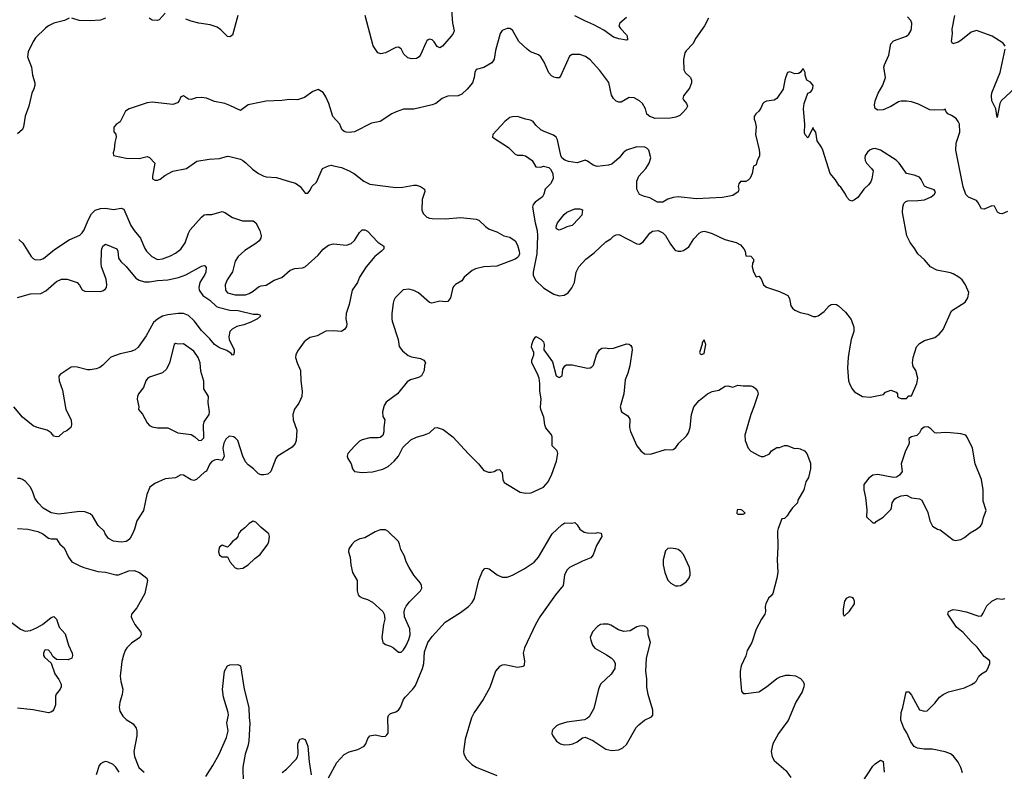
# Model space of a CAD drawing. Header units: inches. Extents: x 1682530 to 1839546, y 640742 to 791647.
# Tile 907 of 923: x 1824087 to 1831686, y 762017 to 767817. Entities that reach past the tile are written whole.
import ezdxf

# ---------------------------------------------------------------- set-up
doc = ezdxf.new("R2010")
doc.units = ezdxf.units.IN
doc.header["$MEASUREMENT"] = 0
doc.layers.add('B8726', color=7, linetype='Continuous')
doc.layers.add('B8736', color=7, linetype='Continuous')

msp = doc.modelspace()

# ---------------------------------------------------------------- linework, layer by layer
at = {"layer": 'B8726', "color": 5}
for points, elevation in [([(1824750, 767829.3), (1824710, 767814.5), (1824630, 767807.6), (1824546, 767810), (1824490, 767829)], 740), ([(1829402.8, 767830), (1829370.7, 767770), (1829305.2, 767674.8), (1829282.8, 767630), (1829230, 767578), (1829220.7, 767560.7), (1829210.4, 767510.4), (1829213, 767430), (1829222, 767410), (1829263, 767370), (1829270.4, 767350), (1829270.4, 767330.3), (1829255.8, 767290), (1829210.4, 767230), (1829206, 767210), (1829210, 767198.8), (1829234, 767170), (1829241.7, 767150), (1829231.1, 767128.9), (1829202.5, 767097.5), (1829181.4, 767078.6), (1829150, 767064.4), (1829110, 767058.5), (1828990, 767054), (1828950, 767071.2), (1828927.7, 767087.7), (1828917.2, 767130), (1828892.8, 767170), (1828870, 767191.6), (1828830, 767214.7), (1828790, 767216.9), (1828730, 767179.5), (1828710, 767180.7), (1828690, 767189.6), (1828669.8, 767209.8), (1828654.9, 767234.9), (1828633.4, 767333.4), (1828564.4, 767424.4), (1828490, 767507), (1828452.7, 767532.7), (1828410, 767549.6), (1828350.4, 767549.6), (1828330, 767536), (1828259.6, 767380.4), (1828250, 767369.4), (1828230, 767367.3), (1828210, 767374), (1828190, 767385.1), (1828170, 767406.6), (1828134.3, 767490), (1828109.7, 767529.7), (1828090, 767547), (1828030, 767569.6), (1828002.7, 767590), (1827939.5, 767650), (1827890, 767736), (1827870, 767749.3), (1827850, 767749.4), (1827810, 767732.7), (1827794, 767710), (1827759.9, 767580.1), (1827747.7, 767512.3), (1827740.8, 767499.2), (1827730, 767485.1), (1827670, 767447.2), (1827610, 767432), (1827600.3, 767410), (1827595.3, 767370), (1827580.4, 767330), (1827539.9, 767280.1), (1827498, 767242), (1827470, 767229.7), (1827390, 767226.3), (1827370, 767220.5), (1827348, 767210), (1827297.3, 767170), (1827270, 767159.6), (1827130, 767127.3), (1827050, 767125.6), (1826993.4, 767106.6), (1826958.8, 767090), (1826870, 767032.7), (1826802, 767018), (1826670, 766952.7), (1826630, 766946.6), (1826606, 766950), (1826590, 766954), (1826574, 766970), (1826557.2, 767010), (1826502.7, 767070), (1826472, 767170), (1826450, 767222), (1826430, 767255.3), (1826390, 767278), (1826350, 767262), (1826284.5, 767215.5), (1826230, 767198), (1826170, 767200.9), (1826110, 767192.7), (1825990, 767189.4), (1825950, 767182), (1825850, 767159.5), (1825790, 767116), (1825710, 767156), (1825670, 767169.2), (1825590, 767186), (1825530, 767212.7), (1825490, 767218), (1825450, 767214.5), (1825410, 767202), (1825390, 767202.7), (1825350, 767228.7), (1825330, 767222), (1825318, 767190), (1825304, 767176), (1825270, 767163.7), (1825110, 767179.6), (1825070, 767176.2), (1824932, 767130), (1824904.7, 767110), (1824862, 767030), (1824831.6, 767008.4), (1824812.7, 766987.3), (1824812.7, 766952.7), (1824830, 766934), (1824831.3, 766910), (1824821, 766870), (1824816, 766816), (1824807.3, 766790), (1824811.3, 766770), (1824910, 766748.7), (1825010, 766746), (1825070, 766760.7), (1825090, 766754.8), (1825131, 766710), (1825111.3, 766610), (1825112, 766590), (1825130, 766578), (1825150, 766578), (1825170, 766586), (1825206, 766614), (1825270, 766647.7), (1825375.3, 766670), (1825455.1, 766724.9), (1825550, 766740.5), (1825630, 766744.9), (1825690, 766762.8), (1825710, 766760.7), (1825790, 766740.5), (1825810.3, 766730.3), (1825833.4, 766713.4), (1825882.5, 766662.5), (1825930.8, 766630), (1825970, 766610.4), (1825990, 766604.9), (1826070, 766600.4), (1826150, 766573), (1826216.4, 766556.4), (1826250.4, 766530.4), (1826290, 766478), (1826310, 766478), (1826330, 766502), (1826342.7, 766530), (1826376.4, 766563.6), (1826422.7, 766670), (1826470, 766690.6), (1826490, 766694), (1826510, 766690.7), (1826570, 766675.5), (1826630.3, 766650.3), (1826670, 766627.3), (1826742.8, 766570), (1826790, 766547.2), (1826990, 766522), (1827043.7, 766523.7), (1827130, 766540.3), (1827150, 766539.5), (1827181, 766530), (1827210.6, 766510), (1827212.5, 766492.5), (1827193.1, 766430), (1827190.4, 766350), (1827200.6, 766320.6), (1827230, 766293), (1827250, 766284.9), (1827270, 766283.1), (1827370, 766280.7), (1827491.5, 766291.5), (1827610, 766277.4), (1827630.5, 766270), (1827680.6, 766220.6), (1827710, 766201.7), (1827770, 766179.5), (1827822.8, 766150), (1827870, 766138.7), (1827910.9, 766110.9), (1827930, 766076.3), (1827941.3, 766030), (1827943.2, 766010), (1827937.8, 765990), (1827930, 765981.7), (1827910.4, 765970), (1827770, 765916.4), (1827669.6, 765909.7), (1827605.9, 765894.1), (1827579.2, 765880.8), (1827516, 765830), (1827498, 765802), (1827450, 765773.2), (1827438.4, 765761.6), (1827430.6, 765750), (1827410.7, 765670), (1827390, 765642), (1827370, 765639), (1827330, 765646), (1827268, 765630), (1827250, 765636), (1827164.5, 765710), (1827130, 765728.4), (1827090, 765738.9), (1827047.5, 765732.5), (1826986, 765670), (1826974.4, 765650), (1826970.4, 765630), (1826958, 765550), (1826958, 765510), (1826960.5, 765490), (1827007.3, 765350), (1827015.2, 765295.2), (1827040.9, 765260.9), (1827085.1, 765225.1), (1827110, 765215.8), (1827181.4, 765201.4), (1827204.7, 765190), (1827218, 765170), (1827211, 765149), (1827207.7, 765110), (1827187.3, 765070), (1827165.1, 765054.9), (1827102.8, 765037.2), (1827076.4, 765023.6), (1827002.8, 764930), (1826914.4, 764865.6), (1826899.8, 764840.2), (1826886, 764790), (1826890, 764754), (1826904.7, 764730), (1826896, 764670), (1826896.9, 764636.9), (1826890.5, 764609.5), (1826870, 764594), (1826854, 764590), (1826790, 764589.2), (1826730, 764575.3), (1826710, 764564), (1826670, 764526.6), (1826620.7, 764470), (1826614, 764450), (1826618.8, 764430), (1826644, 764390), (1826656.3, 764350), (1826670.5, 764330.5), (1826730, 764323.6), (1826810, 764329.2), (1826890.7, 764349.3), (1826910, 764358), (1826931.8, 764370), (1826976.2, 764410), (1827009.5, 764450), (1827044.2, 764515.8), (1827105.1, 764574.9), (1827150, 764596.3), (1827210, 764613), (1827248.7, 764630), (1827290, 764666.8), (1827310, 764670.8), (1827354.2, 764654.2), (1827430, 764598), (1827550, 764466), (1827628.2, 764390), (1827670, 764338.8), (1827705.2, 764325.2), (1827724.5, 764324.5), (1827750, 764330.6), (1827770, 764344), (1827790, 764346), (1827810, 764322), (1827816.3, 764270), (1827826.4, 764246.4), (1827950, 764170.4), (1827990, 764162.4), (1828035.1, 764164.9), (1828130, 764210.4), (1828165.6, 764250), (1828194, 764310), (1828229.6, 764410.4), (1828240.5, 764470), (1828234.7, 764490), (1828195.6, 764530), (1828197.3, 764597.3), (1828190, 764614), (1828148.6, 764668.6), (1828138.9, 764690), (1828131.1, 764750), (1828109.7, 764810), (1828107.6, 764827.6), (1828111.2, 764891.2), (1828102.4, 764950), (1828102.4, 765010), (1828096.2, 765050), (1828084.2, 765084.2), (1828039, 765170), (1828039, 765190), (1828054, 765230), (1828055.3, 765250), (1828037.2, 765290), (1828039.3, 765310), (1828050, 765342), (1828070, 765372), (1828110, 765351), (1828130, 765331.3), (1828134.8, 765310), (1828132, 765270), (1828198, 765178), (1828226.7, 765070), (1828250, 765057.1), (1828274, 765070), (1828279.3, 765120.7), (1828295.1, 765144.9), (1828306.3, 765153.7), (1828350, 765154.9), (1828470, 765128.2), (1828490, 765130.7), (1828502.5, 765137.5), (1828516, 765150), (1828537.2, 765230), (1828562.7, 765270), (1828578.4, 765281.6), (1828610, 765286), (1828630, 765280.4), (1828670, 765282), (1828770, 765316), (1828790, 765312), (1828802.8, 765302.8), (1828810.7, 765290.7), (1828814.9, 765270), (1828794.8, 765145.2), (1828781.3, 765090), (1828760.8, 765039.2), (1828750.3, 764929.7), (1828722.4, 764830), (1828731, 764790), (1828779.3, 764759.3), (1828794.9, 764734.9), (1828794, 764670), (1828799.8, 764639.8), (1828850.4, 764530), (1828881.6, 764490), (1828910, 764466.7), (1828955.8, 764464.2), (1829070, 764500.4), (1829110, 764497.1), (1829130, 764501.6), (1829150, 764516.3), (1829175.1, 764550), (1829234.3, 764605.7), (1829249.7, 764630), (1829262, 764670), (1829271.2, 764770), (1829290, 764830.5), (1829330, 764878.4), (1829395.1, 764930), (1829430, 764947), (1829482, 764958), (1829530.4, 764990.4), (1829552.2, 764992.2), (1829590, 764980.7), (1829630, 764997.3), (1829670.7, 764990.7), (1829730, 764990.7), (1829750, 764984.7), (1829764.7, 764970), (1829782, 764950), (1829786, 764930), (1829753.4, 764830), (1829728.6, 764771.4), (1829683, 764610), (1829685.5, 764570), (1829708, 764510), (1829730, 764488), (1829790, 764454), (1829810, 764446.8), (1829830, 764446), (1829873.2, 764466.8), (1829890, 764491.3), (1829930, 764516), (1829950, 764516), (1829990, 764531), (1830000, 764531.2)], 760), ([(1825210, 767866.6), (1825164.2, 767815.8), (1825150, 767809.7), (1825110, 767813.6), (1825087, 767830)], 740), ([(1825771.3, 767848.7), (1825730, 767699), (1825710, 767684), (1825690, 767688.7), (1825640.1, 767740.1), (1825610, 767758.9), (1825557.4, 767777.4), (1825470.8, 767790.8), (1825410, 767806.6), (1825370, 767822.4)], 740), ([(1827420.2, 767890), (1827426.7, 767790), (1827439.3, 767730), (1827433, 767710), (1827417.1, 767690), (1827350, 767612.3), (1827330, 767599.3), (1827310, 767609.3), (1827285.6, 767645.6), (1827270, 767660.7), (1827250, 767667), (1827239, 767661), (1827230, 767655.1), (1827221.2, 767638.8), (1827182, 767550), (1827169, 767531), (1827150, 767518.7), (1827110, 767515.1), (1827082.8, 767522.8), (1827051, 767551), (1827030, 767592.3), (1827010, 767605.1), (1826990, 767602.4), (1826910, 767560.7), (1826873.6, 767553.6), (1826858, 767558), (1826850, 767562), (1826815.8, 767615.8), (1826754.3, 767850)], 740), ([(1828770, 767834.8), (1828719.5, 767790), (1828712, 767770), (1828723.1, 767750), (1828770, 767700.5), (1828776, 767690), (1828777.3, 767662.7), (1828770, 767658), (1828710, 767668.7), (1828670, 767683.5), (1828595.3, 767735.3), (1828518.7, 767778.7), (1828447.8, 767807.8), (1828370, 767846.8)], 740), ([(1824470, 767828.7), (1824432, 767810), (1824350, 767789.5), (1824310, 767769.5), (1824287, 767753), (1824210, 767676), (1824190.7, 767650), (1824153, 767570), (1824148.2, 767530), (1824179.1, 767450), (1824185.5, 767390), (1824204, 767330), (1824202.8, 767310), (1824196.8, 767283.2), (1824181, 767250), (1824157.3, 767150), (1824128.1, 767071.9), (1824117.3, 766990), (1824110, 766968.7), (1824070, 766935.3)], 740), ([(1830000, 767375.5), (1829991, 767350), (1829978, 767282), (1829931, 767210), (1829910, 767197.2), (1829850, 767189.2), (1829830, 767177.2), (1829821, 767170), (1829806.4, 767133.6), (1829791.3, 767110), (1829768.3, 767091.7), (1829754.8, 767070), (1829754, 767050), (1829762.8, 767030), (1829770.7, 766990), (1829764.7, 766930), (1829793.5, 766813.5), (1829797.6, 766790), (1829795.6, 766764.4), (1829778.8, 766730), (1829770, 766698), (1829750, 766686), (1829738.8, 766630), (1829724.9, 766595.1), (1829710, 766579), (1829690, 766569), (1829650, 766568.7), (1829636, 766550), (1829631.3, 766530), (1829638, 766510), (1829631, 766490), (1829590, 766461.2), (1829565.5, 766454.5), (1829510, 766446), (1829310, 766436), (1829170, 766449), (1829130, 766445.2), (1829090, 766432.7), (1829050.5, 766409.5), (1829010, 766409.2), (1828950, 766442.7), (1828910, 766452.3), (1828870, 766469.4), (1828849.7, 766509.7), (1828850, 766571.3), (1828865.6, 766610), (1828919.5, 766670), (1828945.1, 766710), (1828957.6, 766750), (1828941.6, 766810), (1828926.2, 766826.2), (1828912.4, 766832.4), (1828850, 766836.2), (1828770, 766811.1), (1828744.4, 766790), (1828712.7, 766750), (1828656.5, 766703.5), (1828630, 766694.8), (1828544.5, 766684.5), (1828513.8, 766693.8), (1828470, 766726), (1828450, 766734), (1828390, 766711.8), (1828322.5, 766722.5), (1828294, 766734), (1828272, 766752), (1828262.7, 766770), (1828237, 766890), (1828226, 766910), (1828205.8, 766925.8), (1828133.4, 766953.4), (1828110, 766967), (1828070, 767003.7), (1828050, 767031.6), (1828030, 767042.9), (1827990, 767049.6), (1827930, 767069.7), (1827890, 767068), (1827870, 767061.3), (1827830, 767031.8), (1827738, 766930), (1827736, 766910), (1827858.8, 766830), (1827910, 766778.8), (1827930, 766770.8), (1827970, 766770.7), (1827990, 766766), (1828042, 766730), (1828070, 766682), (1828110, 766678), (1828130, 766686), (1828170, 766676), (1828183.5, 766663.5), (1828201, 766630), (1828202.8, 766590), (1828184, 766550), (1828142, 766510), (1828132.7, 766470), (1828123, 766450), (1828064.4, 766410), (1828048.7, 766390), (1828044.2, 766370), (1828064.4, 766250), (1828080.7, 766190), (1828083.8, 766150), (1828077.1, 766010), (1828048.9, 765870), (1828050, 765842), (1828070, 765804), (1828128.5, 765748.5), (1828170, 765721.1), (1828210, 765698), (1828250, 765687.2), (1828290, 765690.3), (1828320.5, 765710), (1828349.2, 765749.2), (1828369.7, 765790), (1828380.7, 765870), (1828401.2, 765910), (1828457.2, 765970), (1828521.2, 766018.8), (1828610, 766102.8), (1828650, 766126.8), (1828670, 766147.3), (1828690, 766157.3), (1828710, 766160.7), (1828850, 766087.7), (1828870, 766086), (1828897.6, 766102.4), (1828949.5, 766170.5), (1828970, 766186), (1829014, 766190), (1829050, 766171.3), (1829070, 766151.3), (1829110, 766084.7), (1829142.5, 766042.5), (1829150, 766036), (1829170, 766031), (1829190, 766031), (1829210, 766034.8), (1829250, 766064), (1829290, 766126.8), (1829329.5, 766170.5), (1829350, 766180.7), (1829370, 766184), (1829390, 766180.7), (1829430, 766167.3), (1829530, 766122), (1829616.7, 766096.7), (1829650, 766078.8), (1829676, 766050), (1829684.7, 766030), (1829690, 765994), (1829730, 765992), (1829751, 765970), (1829750.8, 765950), (1829742.8, 765937.2), (1829738.8, 765910), (1829750, 765872), (1829770, 765834), (1829790, 765838), (1829810, 765818), (1829828.2, 765770), (1829850, 765752.2), (1829950, 765718.7), (1830000, 765696.3)], 780), ([(1824081.3, 766121.3), (1824111.9, 766091.9), (1824174.8, 765990), (1824190, 765974.8), (1824210, 765964.9), (1824250, 765966), (1824270, 765974), (1824355.6, 766044.4), (1824470, 766118), (1824550, 766155.5), (1824570, 766173.4), (1824584.2, 766195.8), (1824614.8, 766270), (1824641.5, 766318.5), (1824670, 766346.4), (1824710, 766359.7), (1824750, 766362.6), (1824810, 766351.6), (1824870, 766363.8), (1824890, 766356.3), (1824946, 766230), (1824970.2, 766190), (1825020.2, 766130), (1825050, 766056.3), (1825066, 766030), (1825106, 765990), (1825150, 765965.5), (1825190, 765971.3), (1825250, 765995.8), (1825290, 766016), (1825330, 766046.7), (1825364.1, 766095.9), (1825389.7, 766170), (1825403.6, 766196.4), (1825490, 766294), (1825510, 766310.5), (1825530, 766314.9), (1825570, 766313.7), (1825650, 766336.3), (1825670, 766330.5), (1825730, 766290.4), (1825805.5, 766265.5), (1825890, 766266), (1825910.4, 766250), (1825941.1, 766190), (1825951.6, 766150), (1825948.7, 766130), (1825935.3, 766110), (1825910.3, 766090), (1825823.8, 766036.2), (1825772, 765990), (1825750, 765953.2), (1825729.2, 765870.8), (1825688.9, 765810), (1825673.4, 765770), (1825675.3, 765730), (1825690, 765710.4), (1825750, 765694), (1825830, 765695.2), (1825856.8, 765703.2), (1825890, 765722.6), (1825930, 765755.8), (1825950, 765763.5), (1825990, 765769.3), (1826050, 765807.1), (1826111.2, 765828.8), (1826175.3, 765884.7), (1826210, 765896.8), (1826270, 765902.3), (1826290, 765911.3), (1826390, 766000.4), (1826430, 766046.4), (1826470, 766076.4), (1826510, 766086.7), (1826610, 766078.4), (1826644, 766090), (1826670, 766114), (1826710, 766174.8), (1826730, 766194.8), (1826750, 766194.8), (1826770, 766186), (1826850, 766101), (1826898, 766070), (1826896, 766050), (1826878.8, 766030), (1826827.3, 765990), (1826760.5, 765910), (1826710.5, 765830), (1826693.7, 765790), (1826652.2, 765730), (1826630, 765619), (1826606.4, 765550), (1826604.9, 765510), (1826611.8, 765470), (1826608.4, 765450), (1826597.1, 765430), (1826570, 765411.6), (1826510, 765415.8), (1826450, 765413.6), (1826381.6, 765378.4), (1826330, 765364.5), (1826307.3, 765352.7), (1826282, 765330), (1826230, 765259), (1826218, 765230), (1826216.3, 765210), (1826228.3, 765168.3), (1826253.4, 765110), (1826257.3, 765030), (1826267.3, 764950), (1826264, 764910), (1826254.6, 764885.4), (1826242.4, 764857.6), (1826208.8, 764811.2), (1826195.8, 764770), (1826198.4, 764730), (1826226.7, 764650), (1826220.2, 764570), (1826212.9, 764547.1), (1826190, 764518.3), (1826074.8, 764445.2), (1826064.7, 764430), (1826026, 764330), (1826001, 764310), (1825970, 764303.9), (1825950, 764305.6), (1825930, 764313.7), (1825891.5, 764351.5), (1825850, 764381.3), (1825830, 764405.1), (1825809.7, 764450), (1825769.7, 764570), (1825750.7, 764590.7), (1825737.4, 764597.4), (1825710, 764602.6), (1825700.2, 764599.8), (1825678.6, 764581.4), (1825662.6, 764550), (1825656, 764510), (1825664.9, 764450), (1825650, 764415.3), (1825610, 764422), (1825590, 764418.4), (1825570, 764407), (1825554.9, 764390), (1825530, 764333.2), (1825513.2, 764326.8), (1825451.8, 764268.2), (1825430, 764262.4), (1825410, 764265.1), (1825350, 764302), (1825330, 764304.7), (1825290, 764282.6), (1825210, 764273), (1825130, 764238.9), (1825090.6, 764210), (1825067.1, 764152.9), (1825042, 764030), (1824990.4, 763950), (1824973.7, 763886.3), (1824958.8, 763850), (1824936.3, 763810), (1824922.8, 763797.2), (1824910, 763789.6), (1824870, 763785.6), (1824810, 763794), (1824773.1, 763813.1), (1824747.3, 763850), (1824739.3, 763870), (1824693.1, 763913.1), (1824650, 763989.6), (1824630, 764005.1), (1824590, 764019.5), (1824550, 764020.9), (1824390, 764002), (1824330, 764012), (1824268.3, 764048.3), (1824228.5, 764088.5), (1824204.6, 764124.6), (1824189.7, 764170), (1824169.8, 764210), (1824132.7, 764252.7), (1824110, 764269.8), (1824090, 764277.6), (1824070, 764277.4)], 740), ([(1824070, 765673.9), (1824170, 765701.5), (1824250, 765705.2), (1824290, 765724.9), (1824370, 765796.9), (1824410, 765814), (1824453.7, 765813.7), (1824530, 765790.4), (1824549.1, 765769.1), (1824570, 765732.4), (1824590, 765721.5), (1824710, 765719.5), (1824732.8, 765727.2), (1824750, 765739.7), (1824757, 765750), (1824759.6, 765770), (1824754.1, 765814.1), (1824719.1, 765910), (1824716.6, 765936.6), (1824717.7, 766030), (1824722, 766050), (1824730, 766070.4), (1824750, 766084.9), (1824836.4, 766050), (1824843.6, 766030), (1824850, 765976), (1824867.7, 765950), (1824910, 765912.7), (1824983.7, 765823.7), (1825008.3, 765808.3), (1825050, 765795.5), (1825090, 765794.5), (1825150, 765805.8), (1825230, 765811), (1825313, 765827), (1825370, 765848.3), (1825490, 765914.9), (1825510, 765919.3), (1825516.7, 765916.7), (1825526, 765906), (1825524.4, 765870), (1825516.5, 765850), (1825478.4, 765790), (1825469.2, 765750), (1825472.6, 765730), (1825500.7, 765690), (1825553.7, 765653.7), (1825605.2, 765605.2), (1825618.7, 765598.7), (1825710, 765576.8), (1825773.8, 765573.8), (1825890, 765544.4), (1825926, 765546), (1825939.8, 765539.8), (1825944.7, 765530), (1825922.8, 765510), (1825870, 765482.4), (1825817, 765463), (1825762.8, 765450), (1825726, 765430), (1825708, 765412), (1825700.5, 765370), (1825703.8, 765350), (1825742.4, 765270), (1825743, 765250), (1825736, 765230), (1825730, 765227.8), (1825720.1, 765240.1), (1825685, 765265), (1825630, 765284.2), (1825591.3, 765310), (1825555.7, 765355.7), (1825490, 765418.5), (1825434.6, 765494.6), (1825390, 765533.3), (1825350, 765549.9), (1825311.2, 765551.2), (1825230, 765540.2), (1825190, 765529.2), (1825150, 765506.9), (1825120.5, 765479.5), (1825062.2, 765377.8), (1825000.8, 765290), (1824979.5, 765270), (1824944.1, 765255.9), (1824862, 765238), (1824790, 765212.8), (1824728.7, 765150), (1824705.6, 765134.4), (1824677.2, 765122.8), (1824630, 765114.5), (1824610, 765115.4), (1824530, 765135.8), (1824501.1, 765138.9), (1824484.9, 765135.1), (1824399.8, 765080.2), (1824390, 765066), (1824390.7, 765030), (1824417.2, 764957.2), (1824443.1, 764810), (1824483.8, 764730), (1824486.8, 764690), (1824481, 764670), (1824470, 764659), (1824450, 764644), (1824426, 764634), (1824390, 764602), (1824370, 764599), (1824350, 764604), (1824329, 764630), (1824299.3, 764650), (1824221.2, 764670), (1824190, 764683.1), (1824110, 764749.7), (1824043, 764830)], 720), ([(1830000, 763978.3), (1829990, 763968.7), (1829970, 763966), (1829940.5, 763890), (1829935.5, 763870), (1829938, 763750), (1829932.2, 763650), (1829938.4, 763550), (1829930, 763508), (1829898.8, 763390), (1829886, 763370), (1829866.4, 763353.6), (1829844.9, 763310), (1829839.1, 763290), (1829842.8, 763250), (1829838.8, 763230), (1829810.6, 763190), (1829770, 763114), (1829737.1, 763010), (1829700.7, 762950), (1829690, 762908), (1829654.8, 762830), (1829647.3, 762790), (1829647.3, 762750), (1829656.8, 762636.8), (1829670, 762618.8), (1829690, 762617.3), (1829790, 762630.8), (1829850, 762668), (1829930, 762733), (1829954.7, 762745.3), (1830000, 762757.9)], 760), ([(1824070, 763890.5), (1824150, 763886.7), (1824227.5, 763867.5), (1824266.8, 763850), (1824310, 763816), (1824330, 763811), (1824370, 763811.3), (1824398, 763770), (1824430, 763741), (1824463.8, 763670), (1824490, 763634.8), (1824550, 763601.6), (1824581, 763590), (1824690, 763559.3), (1824750, 763553), (1824830, 763532.4), (1824850, 763534.4), (1824930, 763563.7), (1824970, 763566.7), (1825011.4, 763551.4), (1825067.9, 763507.9), (1825073.4, 763490), (1825053.1, 763390), (1824990, 763279.5), (1824950.5, 763230), (1824947.3, 763210), (1824955.5, 763190), (1824975.5, 763150), (1825023, 763090), (1825024.9, 763070), (1825013.4, 763050), (1824950, 763005.1), (1824914.9, 762970), (1824901.7, 762950), (1824887.1, 762912.9), (1824875.6, 762864.4), (1824862, 762750), (1824867.2, 762710), (1824883.8, 762650), (1824878, 762610), (1824860.3, 762550), (1824855.8, 762510), (1824861.1, 762481.1), (1824882, 762442), (1824910, 762416.3), (1824963.7, 762383.7), (1824985.5, 762350), (1824990.4, 762330), (1824990.4, 762290), (1824968, 762170), (1824972.1, 762132.1), (1825005.5, 762045.5), (1825046.8, 762010)], 740), ([(1826470, 761968), (1826534.7, 762085.3), (1826590, 762146), (1826630, 762168.4), (1826695.8, 762184.2), (1826745.2, 762210), (1826758, 762230), (1826772.7, 762270), (1826789.6, 762290.4), (1826830, 762298), (1826890, 762284.9), (1826910, 762287.3), (1826921.5, 762298.5), (1826929.5, 762310.5), (1826931.8, 762330), (1826928, 762430), (1826933, 762447), (1826950, 762463.8), (1826990, 762476.5), (1827010.7, 762489.3), (1827026.9, 762513.1), (1827049.9, 762570), (1827062.9, 762590), (1827119.8, 762650), (1827141.1, 762678.9), (1827196.8, 762810), (1827206.3, 762850), (1827210, 762938.8), (1827235.7, 763010), (1827270, 763058), (1827370.8, 763169.2), (1827490, 763243.1), (1827550.9, 763289.1), (1827579.8, 763320.2), (1827597.4, 763350), (1827630, 763492), (1827658, 763562), (1827678, 763582), (1827690, 763584.7), (1827710, 763578.8), (1827772.3, 763532.3), (1827810, 763515.5), (1827850, 763515.5), (1827890, 763530.4), (1827980.1, 763579.9), (1828058.4, 763630), (1828089.7, 763670.3), (1828197.6, 763850), (1828270, 763919.3), (1828293.4, 763933.4), (1828348.4, 763931.6), (1828370, 763938), (1828390, 763918), (1828410, 763884.7), (1828443.5, 763863.5), (1828470, 763858), (1828530, 763856), (1828550, 763861), (1828575.3, 763855.3), (1828579.1, 763830), (1828539.6, 763760.4), (1828513.4, 763686.6), (1828494.4, 763665.6), (1828430, 763639.7), (1828330.8, 763590), (1828310.3, 763569.7), (1828290.4, 763529.6), (1828282, 763450), (1828222.2, 763377.8), (1828101.3, 763210), (1828067, 763150), (1827983.8, 762970), (1827972.4, 762930), (1827982.4, 762870), (1827980.7, 762839.3), (1827975.2, 762824.8), (1827930, 762819.3), (1827830, 762838), (1827810, 762835.1), (1827790, 762826), (1827759.1, 762790), (1827715.1, 762664.9), (1827664.9, 762570), (1827594.9, 762470), (1827573.7, 762430), (1827524, 762264), (1827511, 762170), (1827514.8, 762150), (1827535.5, 762110), (1827576.4, 762070), (1827610.6, 762050), (1827770, 761984.7)], 740), ([(1823955.8, 763215.8), (1824094, 763114), (1824130, 763098.7), (1824170, 763103.1), (1824217, 763123), (1824262, 763150), (1824330, 763204.9), (1824350, 763210.8), (1824370, 763191), (1824393, 763130), (1824438.8, 763078.8), (1824465, 762990), (1824491.7, 762930), (1824495.8, 762910), (1824490, 762889), (1824461.4, 762878.6), (1824370, 762879.3), (1824342, 762902), (1824329.4, 762930), (1824310, 762952.8), (1824284.9, 762955.1), (1824277.3, 762950), (1824270.6, 762930), (1824270.8, 762910), (1824278.5, 762898.5), (1824330.9, 762850.9), (1824357.3, 762770), (1824390, 762726.8), (1824407.3, 762690), (1824406.8, 762670), (1824398.8, 762650), (1824368.5, 762611.5), (1824363.1, 762596.9), (1824363, 762530), (1824350, 762495.3), (1824339.1, 762480.9), (1824327.3, 762472.7), (1824310.7, 762469.3), (1824190.7, 762490.7), (1824070, 762503.9)], 720), ([(1825522.5, 761977.5), (1825577.8, 762062.2), (1825626.3, 762150), (1825682.7, 762277.3), (1825695.1, 762330), (1825685.1, 762390), (1825698.9, 762450), (1825696.9, 762470), (1825659.7, 762590), (1825651.5, 762648.5), (1825668, 762790), (1825690, 762831), (1825710, 762838), (1825770, 762842), (1825791, 762830), (1825820.4, 762650), (1825856.2, 762510), (1825857.6, 762430), (1825863.6, 762390), (1825855, 762250), (1825848, 762210), (1825828, 762150), (1825810.2, 762049.8), (1825811.6, 761930)], 740), ([(1830000, 762386.1), (1829943.8, 762310), (1829899.3, 762230), (1829886.4, 762170), (1829893, 762130), (1829910, 762100.7), (1830000, 762022.8)], 760), ([(1826113.3, 762006.7), (1826145.9, 762034.1), (1826220.9, 762110), (1826232.3, 762130), (1826237, 762150), (1826233.2, 762230), (1826250, 762264.7), (1826270, 762271.3), (1826290, 762262), (1826310, 762212), (1826320.4, 762090), (1826336.4, 761990)], 740), ([(1824854, 762010), (1824830, 762049.4), (1824809.7, 762069.7), (1824770, 762088), (1824750, 762091.6), (1824733, 762087), (1824710, 762075.1), (1824699.2, 762060.8), (1824676.3, 761990)], 740)]:
    msp.add_lwpolyline(points, dxfattribs=dict(at, elevation=elevation))
for points, elevation in [([(1828250, 766193.2), (1828230, 766202), (1828228.3, 766210), (1828228.6, 766230), (1828238, 766250), (1828290, 766314.6), (1828310, 766332.1), (1828370, 766356.9), (1828410, 766356.5), (1828431, 766350), (1828426, 766310), (1828362, 766238), (1828350.6, 766229.4), (1828310, 766219.3), (1828290, 766209.3)], 780), ([(1829370, 765346), (1829352.7, 765327.3), (1829352.7, 765312.7), (1829334, 765250), (1829338, 765238), (1829350, 765234), (1829370, 765242), (1829382, 765310)], 780), ([(1825290, 765319), (1825278, 765310), (1825243.1, 765170), (1825219.2, 765120.8), (1825190, 765092.7), (1825090, 765059.3), (1825072.8, 765047.2), (1825060.7, 765030), (1825042, 764978), (1825004.9, 764930), (1824996.3, 764910), (1824993.4, 764890), (1825007.3, 764830), (1825004.9, 764810), (1825033.9, 764773.9), (1825070, 764706.4), (1825090, 764684.9), (1825110, 764674.9), (1825150, 764667.7), (1825230, 764667.3), (1825308.6, 764628.6), (1825410, 764616), (1825438.5, 764598.5), (1825470, 764570.8), (1825490, 764572), (1825508.7, 764591.3), (1825506, 764690), (1825510, 764714), (1825549, 764770), (1825552.7, 764790), (1825542.5, 764862.5), (1825543.7, 764910), (1825509.4, 764969.4), (1825507.7, 765027.7), (1825486, 765106), (1825479.7, 765170), (1825464.2, 765210), (1825430, 765258.4), (1825350, 765315.1), (1825310, 765314)], 740), ([(1829650, 764038), (1829624.7, 764035.3), (1829622, 764010), (1829630, 764002), (1829670, 764002), (1829686, 764010), (1829666, 764030)], 760), ([(1825890, 763946.6), (1825857.3, 763930), (1825825.3, 763894.8), (1825790.8, 763870), (1825774.8, 763850), (1825770.7, 763830), (1825757.3, 763810), (1825730.4, 763789.6), (1825710, 763764), (1825690, 763748), (1825650, 763762), (1825630, 763748), (1825622.8, 763730), (1825621, 763710), (1825630, 763684.7), (1825650, 763671.3), (1825690, 763672), (1825710.5, 763630.5), (1825750, 763586), (1825770, 763578.8), (1825810, 763584.9), (1825850, 763610.5), (1825901, 763659), (1825943.7, 763690), (1826000.9, 763770), (1826009.4, 763790), (1826014, 763830), (1826009, 763850), (1825950, 763898), (1825910, 763939.3)], 760), ([(1826870, 763880.9), (1826830, 763866), (1826750, 763819), (1826712, 763810), (1826672, 763790), (1826650, 763768), (1826626.4, 763733.6), (1826624.7, 763710), (1826638, 763670), (1826642.8, 763610), (1826654.8, 763550), (1826690.8, 763490), (1826690.8, 763410), (1826699.8, 763379.8), (1826708, 763368), (1826730, 763354.8), (1826770, 763344), (1826810, 763322.8), (1826890.5, 763250.5), (1826901, 763230), (1826906, 763190), (1826894, 763150), (1826880.7, 763050), (1826890, 763012), (1826910, 762996), (1826950, 762982.8), (1826971.3, 762970), (1827010, 762936), (1827030, 762936), (1827050, 762954.8), (1827070, 762987.3), (1827090, 763034), (1827099.7, 763070), (1827097.2, 763117.2), (1827056.3, 763210), (1827053.1, 763246.9), (1827058.7, 763270), (1827068.6, 763291.4), (1827094.9, 763325.1), (1827181.2, 763410), (1827189.3, 763430), (1827189.2, 763450), (1827181.2, 763470), (1827129.3, 763530), (1827092, 763590), (1827070, 763634), (1827056.6, 763676.6), (1827028.5, 763728.5), (1827018.9, 763770), (1827009.6, 763790), (1826928.7, 763870), (1826910, 763879.3)], 760), ([(1829110, 763739.3), (1829090, 763737.2), (1829070, 763719), (1829054, 763650), (1829052.7, 763610), (1829064.9, 763550), (1829090, 763491.3), (1829111, 763470), (1829148.2, 763448.2), (1829170, 763447.7), (1829190, 763450.7), (1829230, 763480.5), (1829250, 763504), (1829260.5, 763530), (1829262.4, 763550), (1829256.9, 763590), (1829209.5, 763689.5), (1829190, 763712.7), (1829170, 763729.3), (1829150, 763734.5)], 760), ([(1828590, 763152.3), (1828570, 763149.2), (1828545.8, 763134.2), (1828506.7, 763093.3), (1828490.6, 763050), (1828494, 763030), (1828507.3, 762990), (1828526.6, 762966.6), (1828615.8, 762915.8), (1828651.8, 762891.8), (1828672, 762872), (1828683, 762850), (1828679.3, 762810), (1828652.8, 762767.2), (1828570, 762689.2), (1828552.7, 762650), (1828518.6, 762501.4), (1828482.6, 762437.4), (1828470, 762426.6), (1828444.7, 762415.3), (1828310, 762396), (1828250, 762379), (1828230, 762368.7), (1828201.4, 762338.6), (1828196, 762330), (1828194.8, 762310), (1828200.7, 762290), (1828230, 762250.7), (1828261, 762230), (1828290, 762220.5), (1828330, 762223), (1828355.3, 762230), (1828390, 762245.5), (1828430, 762274.8), (1828450, 762280.7), (1828510, 762254), (1828610, 762188), (1828657.5, 762177.5), (1828710, 762183), (1828741.7, 762198.3), (1828770, 762224.9), (1828845.6, 762354.4), (1828864.4, 762375.6), (1828910, 762410.7), (1828962.7, 762437.3), (1828974, 762450), (1828974.5, 762490), (1828937.6, 762610), (1828926.7, 762666.7), (1828928, 762730), (1828919.7, 762790), (1828924.2, 762890), (1828955.1, 763010), (1828938.4, 763070), (1828936, 763110), (1828926.6, 763126.6), (1828910, 763137.2), (1828890, 763140.9), (1828870, 763138), (1828850, 763132.3), (1828798, 763102), (1828750, 763097), (1828708.7, 763110), (1828650, 763146), (1828628, 763152)], 760)]:
    msp.add_lwpolyline(points, close=True, dxfattribs=dict(at, elevation=elevation))
at = {"layer": 'B8736', "color": 5}
for points, elevation in [([(1831710, 766337), (1831670, 766319.3), (1831650, 766321.2), (1831632.7, 766332.7), (1831610, 766377.2), (1831590, 766380.9), (1831530, 766354.5), (1831510, 766357), (1831481.1, 766410), (1831470, 766422), (1831410, 766447.1), (1831387.7, 766467.7), (1831366.9, 766526.9), (1831312, 766810), (1831314.9, 766865.1), (1831342.6, 766950), (1831339.2, 767010), (1831330.8, 767030.8), (1831313.5, 767053.5), (1831277.6, 767077.6), (1831248.7, 767090), (1831234, 767110), (1831230, 767126), (1831218, 767122), (1831150, 767119.5), (1831110, 767122), (1831024.4, 767164.4), (1830970, 767183.1), (1830929.7, 767189.7), (1830890, 767188.5), (1830870, 767182.3), (1830810, 767146.4), (1830750, 767121.3), (1830710, 767119.7), (1830690, 767132.7), (1830683.3, 767156.7), (1830688.4, 767191.5), (1830711, 767249), (1830748, 767312), (1830769.8, 767370), (1830756.9, 767450), (1830761.3, 767470), (1830795.4, 767544.6), (1830809.8, 767630), (1830830, 767652.8), (1830930.7, 767689.3), (1830950, 767706.4), (1830964, 767730), (1830969.7, 767750), (1830971.2, 767790), (1830965.1, 767810), (1830938, 767838)], 760), ([(1831692.3, 767612.3), (1831675.6, 767635.6), (1831592.7, 767690), (1831470, 767734), (1831430, 767720.5), (1831350, 767656.9), (1831330, 767644.7), (1831288, 767630), (1831279.3, 767650), (1831286, 767710), (1831284.5, 767744.5), (1831303.6, 767850)], 740), ([(1831770, 767292.6), (1831662.4, 767190), (1831651.7, 767170), (1831630, 767062), (1831620.7, 767130), (1831588.4, 767190), (1831585.8, 767230), (1831590, 767253.4), (1831654.6, 767410), (1831692.6, 767590)], 740), ([(1830000, 765696.3), (1830014, 765690), (1830026.7, 765666.7), (1830038, 765610), (1830050.7, 765590), (1830070, 765575.5), (1830110, 765557.1), (1830170, 765544), (1830210, 765526.8), (1830230, 765526.8), (1830250, 765531), (1830295.5, 765564.5), (1830334, 765610), (1830350, 765619.1), (1830370, 765623), (1830390, 765619.5), (1830404.9, 765610), (1830459.2, 765559.2), (1830503.4, 765503.4), (1830524.4, 765444.4), (1830524.9, 765410), (1830503.1, 765350), (1830490, 765278), (1830479.5, 765210), (1830474.4, 765130), (1830484.4, 765030), (1830490.4, 765010), (1830508.4, 764970), (1830530, 764945.5), (1830590, 764910.5), (1830650, 764904), (1830754, 764926), (1830770, 764942), (1830810, 764958), (1830850, 764942), (1830862, 764930), (1830862, 764910), (1830870, 764902), (1830890, 764894), (1830930, 764894), (1830950, 764914), (1830970, 764914), (1831009.3, 765010), (1831019, 765050), (1831002, 765110), (1830982, 765142), (1830976, 765170), (1830981.2, 765210), (1831007.5, 765292.5), (1831030, 765318.8), (1831070, 765342), (1831150, 765364.9), (1831182.7, 765390), (1831212.7, 765427.3), (1831279.3, 765570), (1831383.3, 765636.7), (1831404.5, 765670), (1831412, 765712), (1831385.2, 765770), (1831359.3, 765810), (1831333.6, 765830), (1831290, 765857.1), (1831270, 765864.5), (1831165, 765885), (1831115.8, 765910), (1831070, 765964.5), (1831017, 766010), (1830995.6, 766050), (1830958.2, 766098.2), (1830933, 766150), (1830900.9, 766330), (1830902.7, 766370), (1830910, 766398), (1830926.3, 766413.7), (1830940.9, 766419.1), (1831018.9, 766421.1), (1831070, 766428), (1831122, 766450), (1831148, 766470), (1831155.3, 766490), (1831143.1, 766503.1), (1831090, 766521.2), (1831070, 766533.2), (1831044.7, 766584.7), (1831030, 766602.7), (1830990, 766618), (1830929.6, 766629.6), (1830875.1, 766710), (1830850, 766732.7), (1830730, 766809.4), (1830690, 766822.7), (1830670, 766821.2), (1830650, 766813.2), (1830630, 766794), (1830611, 766770), (1830608, 766750), (1830610.7, 766730), (1830623, 766710), (1830662, 766670), (1830673, 766650), (1830663.7, 766590), (1830654.3, 766565.7), (1830637.8, 766542.2), (1830601, 766510), (1830554.4, 766445.6), (1830530, 766428), (1830510, 766418), (1830490, 766424), (1830470, 766448.7), (1830461.2, 766470), (1830425.2, 766525.2), (1830410, 766535.3), (1830382, 766582), (1830343, 766630), (1830284, 766810), (1830273.8, 766833.8), (1830242, 766882), (1830231.1, 766950), (1830211.9, 766971.9), (1830210, 766986), (1830170, 766906), (1830150, 766928), (1830144.1, 766944.1), (1830145.1, 767010), (1830136.9, 767130), (1830140.7, 767170), (1830168.7, 767250), (1830190, 767258.8), (1830199.3, 767270), (1830209.2, 767290), (1830211.8, 767310), (1830190, 767334), (1830162, 767350), (1830148.7, 767390), (1830148, 767410), (1830135.3, 767435.3), (1830130, 767438), (1830111.1, 767408.9), (1830096.9, 767403.1), (1830070, 767399), (1830030, 767415.3), (1830011.6, 767408.4), (1830000, 767375.5)], 780), ([(1830000, 764531.2), (1830010, 764531.3), (1830067.1, 764507.1), (1830090, 764511), (1830110, 764506), (1830144.7, 764490), (1830161, 764470), (1830190, 764394), (1830191, 764350), (1830174.4, 764285.6), (1830154.8, 764250), (1830137.3, 764190), (1830091, 764110), (1830090.9, 764089.1), (1830051.3, 764050), (1830024.5, 764015.5), (1830010, 763988), (1830000, 763978.3)], 760), ([(1831364.2, 762004.2), (1831350, 762047), (1831330, 762087.8), (1831293.9, 762133.9), (1831270, 762152.8), (1831230, 762167.9), (1831130, 762187.2), (1831067.8, 762187.8), (1831015.1, 762195.1), (1830990, 762208.7), (1830964.1, 762244.1), (1830934.5, 762314.5), (1830909.6, 762349.6), (1830887.6, 762412.4), (1830889.6, 762470), (1830902.9, 762510), (1830929, 762630), (1830950, 762631.3), (1830970, 762604.7), (1831030.9, 762490.9), (1831070, 762480.7), (1831090, 762484), (1831150, 762542.8), (1831185.2, 762590), (1831214, 762610), (1831255.3, 762630), (1831378.6, 762661.4), (1831433.7, 762686.3), (1831457.5, 762702.5), (1831470, 762714), (1831490, 762750.6), (1831509.4, 762770), (1831548, 762792), (1831559.5, 762810), (1831573.2, 762850), (1831573.2, 762870), (1831530, 762902), (1831475.8, 762975.8), (1831430, 763018), (1831368, 763088), (1831317.2, 763130), (1831248.7, 763230), (1831255.3, 763250), (1831290, 763266), (1831330, 763261), (1831390, 763247.3), (1831490, 763214.8), (1831504, 763216), (1831510, 763218), (1831522, 763238), (1831550, 763294.8), (1831590, 763330.8), (1831630, 763350.6), (1831670, 763346), (1831689.3, 763350.7)], 760), ([(1830000, 762757.9), (1830001.7, 762758.3), (1830030, 762759.5), (1830073.3, 762753.3), (1830113.3, 762733.3), (1830134, 762710), (1830140.7, 762690), (1830139.1, 762670), (1830125.5, 762630), (1830078, 762550), (1830017.6, 762410), (1830000, 762386.1)], 760), ([(1830589.7, 761930.3), (1830670, 762056), (1830690, 762076), (1830730, 762102), (1830750, 762092), (1830759.1, 762010)], 760), ([(1830000, 762022.8), (1830001.5, 762021.5), (1830038.4, 761970)], 760)]:
    msp.add_lwpolyline(points, dxfattribs=dict(at, elevation=elevation))
at = {"layer": 'B8736', "color": 5, "elevation": 780}
for points in [[(1831094.2, 764674.2), (1831066.8, 764673.2), (1831044, 764656), (1831030.6, 764629.4), (1831010, 764608), (1830970, 764598), (1830950, 764586), (1830951, 764550), (1830946.2, 764533.8), (1830923.1, 764490), (1830890.3, 764390), (1830898, 764330), (1830877.3, 764302.7), (1830852.5, 764287.5), (1830830, 764283.7), (1830710, 764306.6), (1830670, 764302.6), (1830639.6, 764280.4), (1830602.8, 764230), (1830600.5, 764190), (1830614, 764130), (1830624.7, 764035.3), (1830622, 763982), (1830670, 763934), (1830690, 763934), (1830696.4, 763943.6), (1830750, 763978), (1830810, 764038), (1830816, 764050), (1830821.2, 764090), (1830841.5, 764118.5), (1830852.5, 764127.5), (1830890, 764142.8), (1830930, 764146.8), (1830970, 764126.8), (1831030, 764118.8), (1831050.4, 764110.4), (1831095.1, 764015.1), (1831110.7, 763950.7), (1831131.3, 763910), (1831170, 763886.8), (1831190, 763881), (1831290, 763803), (1831310, 763798), (1831350, 763806.8), (1831378.6, 763821.4), (1831422, 763858), (1831470, 763884.9), (1831500.7, 763910), (1831514.5, 763930), (1831524.1, 763975.9), (1831545.2, 764030), (1831521.7, 764101.7), (1831521.6, 764190), (1831509.4, 764270), (1831460.9, 764390), (1831441.2, 764510), (1831402.7, 764590), (1831388.7, 764610), (1831350, 764620.7), (1831270, 764629.6), (1831230, 764631.6), (1831165.6, 764625.6), (1831149.6, 764629.6), (1831118.9, 764658.9)], [(1830490, 763364), (1830464.7, 763350), (1830451.3, 763330), (1830441, 763270), (1830442, 763230), (1830450, 763214), (1830490, 763252), (1830528.7, 763310), (1830528.7, 763330), (1830522, 763350), (1830510, 763359)]]:
    msp.add_lwpolyline(points, close=True, dxfattribs=at)

doc.saveas('drawing.dxf')
